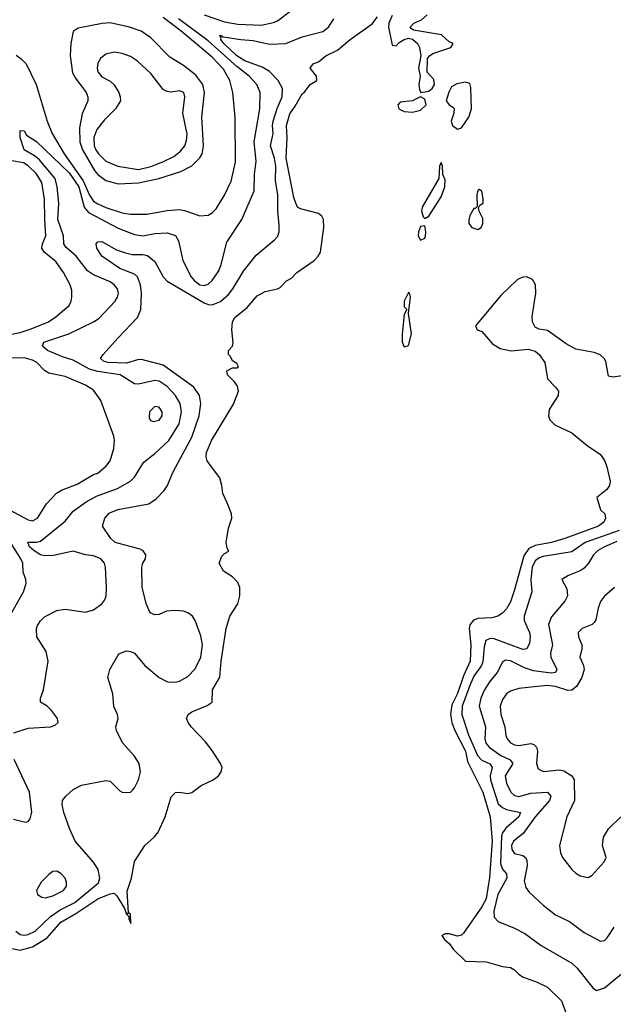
# Model space of a CAD drawing. Header units: inches. Extents: x 1173000 to 1307049, y 522583 to 678455.
# Tile 265 of 617: x 1256308 to 1259213, y 537373 to 542187. Entities that reach past the tile are written whole.
import ezdxf

# ---------------------------------------------------------------- set-up
doc = ezdxf.new("R2010")
doc.units = ezdxf.units.IN
doc.header["$MEASUREMENT"] = 0
doc.layers.add('B2553', color=7, linetype='Continuous')
doc.layers.add('B2554', color=7, linetype='Continuous')

msp = doc.modelspace()

# ---------------------------------------------------------------- linework, layer by layer
at = {"layer": 'B2553', "color": 5}
for points, elevation in [([(1256230, 539805.6), (1256350, 539741), (1256370, 539736.3), (1256394.6, 539750), (1256439.9, 539820.1), (1256488.5, 539871.5), (1256513.1, 539886.9), (1256590, 539916.4), (1256670, 539963), (1256690, 539970.2), (1256726.8, 540000)], 680), ([(1256230, 537654.4), (1256310, 537638.3), (1256370, 537654.5), (1256442.7, 537697.3), (1256510, 537774.7), (1256583.5, 537816.5), (1256690, 537888.3), (1256750, 537913.7), (1256770, 537917), (1256783.4, 537903.4), (1256821.7, 537841.7), (1256830, 537811.3), (1256838, 537818), (1256834, 537810), (1256842, 537802), (1256842, 537790), (1256851.8, 537768.2), (1256850, 537814), (1256840.2, 537820.2), (1256834.5, 537925.5), (1256854.8, 537990), (1256869.7, 538070.3), (1256921, 538150), (1256968.4, 538191.6), (1256985.2, 538214.8), (1257020.6, 538290), (1257050, 538387.3), (1257070, 538408.2), (1257090, 538410.4), (1257130, 538403.8), (1257150, 538408.2), (1257196.6, 538443.4), (1257254.5, 538470), (1257280.7, 538490), (1257294.7, 538510), (1257298, 538530), (1257291.2, 538550), (1257250, 538614), (1257216.9, 538656.9), (1257147.8, 538730), (1257131.8, 538750), (1257124.5, 538770), (1257132.3, 538790), (1257150, 538802.4), (1257225.6, 538834.4), (1257249.6, 538850.4), (1257251.2, 538910), (1257287.9, 538972.1), (1257293.9, 539050), (1257318.3, 539210), (1257337, 539270), (1257375.8, 539330), (1257386, 539370), (1257385.6, 539410), (1257375.7, 539435.7), (1257350, 539463.1), (1257306, 539490), (1257284.5, 539530), (1257296.9, 539563.1), (1257310, 539577.3), (1257331.5, 539588.5), (1257322.6, 539602.6), (1257318.4, 539630), (1257330, 539701.3), (1257346.8, 539750), (1257343.7, 539770), (1257323.8, 539823.8), (1257301.4, 539870), (1257297.1, 539910), (1257286.6, 539946.6), (1257247.4, 540000)], 620), ([(1256279.7, 538700.3), (1256350, 538723.1), (1256458, 538730), (1256482, 538738), (1256496, 538750), (1256492.3, 538770), (1256463.7, 538810), (1256442.7, 538830), (1256409.7, 538850), (1256409.8, 538870), (1256423.9, 538910), (1256446.9, 539050), (1256437.5, 539097.5), (1256391.5, 539170), (1256391.1, 539210), (1256395.5, 539224.5), (1256410, 539248.2), (1256430, 539266.7), (1256490, 539298.4), (1256530, 539304.9), (1256629.5, 539290.5), (1256670, 539301.6), (1256709.3, 539330), (1256724.5, 539350), (1256731.3, 539370), (1256732.8, 539410), (1256728.3, 539510), (1256723, 539530), (1256704.5, 539550), (1256670, 539566), (1256630, 539570.6), (1256570, 539587.9), (1256473.4, 539566.6), (1256430, 539565), (1256410, 539571), (1256378.2, 539590), (1256356.2, 539610), (1256347.8, 539632.2), (1256390, 539632.2), (1256410, 539637.9), (1256530, 539734.3), (1256570, 539783.2), (1256632.8, 539830), (1256683.4, 539856.6), (1256785.9, 539894.1), (1256849.9, 539930.1), (1256869.2, 539950.8), (1256900.6, 540000)], 660), ([(1256289.4, 537730), (1256310, 537714.8), (1256330, 537710.8), (1256350, 537714.3), (1256383.2, 537730), (1256458.1, 537801.9), (1256505.4, 537834.6), (1256578.5, 537870), (1256693.3, 537966.7), (1256699.9, 537990), (1256692, 538032), (1256670, 538068.5), (1256580.2, 538170), (1256552.2, 538232.2), (1256524.7, 538310), (1256515.6, 538350), (1256518, 538370), (1256533.6, 538390), (1256570, 538423.7), (1256610, 538444.2), (1256730, 538467.7), (1256750, 538464), (1256797.3, 538417.3), (1256810, 538410.5), (1256832.1, 538407.9), (1256850, 538410.7), (1256860.1, 538419.9), (1256870, 538430.8), (1256890, 538470.7), (1256898.8, 538510), (1256892.4, 538550), (1256870, 538586.6), (1256812.6, 538650), (1256781.6, 538710), (1256778.4, 538730), (1256789.5, 538770.5), (1256786, 538790), (1256768.1, 538828.1), (1256763.5, 538890), (1256739.7, 538970), (1256749.6, 539010), (1256793.6, 539086.4), (1256830, 539100.5), (1256850, 539098.4), (1256870.2, 539090.2), (1256920.2, 539030), (1256990.3, 538970), (1257030.8, 538950), (1257070, 538947.4), (1257090, 538952.3), (1257130, 538975.1), (1257167.4, 539012.6), (1257194, 539070), (1257203, 539130), (1257194.8, 539174.8), (1257166.2, 539250), (1257154, 539270), (1257130, 539287.4), (1257110, 539295), (1257070, 539298.9), (1257025.8, 539294.2), (1256990, 539278.7), (1256970, 539276.2), (1256947.2, 539287.2), (1256928.3, 539328.3), (1256908, 539410), (1256905.4, 539510), (1256909.8, 539530), (1256923.9, 539550), (1256926, 539570), (1256912, 539590), (1256897.4, 539597.4), (1256775.8, 539630), (1256753.9, 539650), (1256712.8, 539710), (1256724.1, 539750), (1256745.2, 539774.8), (1256788.2, 539791.8), (1256939.7, 539820.3), (1256975.6, 539844.4), (1257014.6, 539885.4), (1257031.3, 539910), (1257056.1, 539970), (1257072.2, 540000)], 640), ([(1259180.9, 540000), (1259198, 539930), (1259194, 539910), (1259181, 539890), (1259132, 539850), (1259150.6, 539790.6), (1259170.6, 539770), (1259174, 539750), (1259166, 539730), (1259139.5, 539710), (1258975.6, 539650), (1258910.4, 539630), (1258830, 539616.2), (1258799.2, 539600.8), (1258774.8, 539565.2), (1258730, 539398.7), (1258710, 539341), (1258690, 539307), (1258670, 539285), (1258648.2, 539270), (1258618.1, 539261.9), (1258550, 539259.7), (1258528.8, 539251.2), (1258511.1, 539228.9), (1258506.7, 539210), (1258515.5, 539130), (1258512.4, 539050), (1258480.4, 538979.6), (1258450, 538893.1), (1258422.2, 538837.8), (1258416.4, 538790), (1258423.2, 538750), (1258435.2, 538715.2), (1258490, 538610.2), (1258499.6, 538559.6), (1258575.1, 538410), (1258610.8, 538290), (1258620.3, 538170), (1258606.5, 537993.5), (1258590, 537888.6), (1258570, 537849.9), (1258479.8, 537720.2), (1258470, 537710.7), (1258450, 537706.2), (1258410, 537717), (1258390, 537716.8), (1258373, 537710), (1258387.2, 537690), (1258410.2, 537670.2), (1258430, 537640.4), (1258490, 537583.7), (1258590, 537579.8), (1258670, 537557.7), (1258710, 537553.2), (1258730, 537541.7), (1258750, 537519.5), (1258767.8, 537507.8), (1258840.6, 537480.6), (1258890, 537456.5), (1258958.6, 537390), (1258988.8, 537310)], 620), ([(1256270, 539289.2), (1256327.4, 539390), (1256339.8, 539430), (1256338, 539450), (1256325.3, 539485.3), (1256322.7, 539530), (1256314.4, 539550), (1256230, 539682.7)], 680), ([(1259240.7, 539690), (1259074.3, 539630), (1259010, 539584.2), (1258870, 539562.3), (1258850, 539555.1), (1258830, 539540.2), (1258815.6, 539510), (1258809.7, 539449.7), (1258814.3, 539390), (1258777.2, 539270), (1258777, 539250), (1258802.3, 539190), (1258806.2, 539170), (1258802, 539138), (1258790, 539111.5), (1258770, 539107.5), (1258630, 539159.9), (1258610, 539161.7), (1258588.9, 539151.1), (1258580.2, 539119.8), (1258573.5, 539046.5), (1258567.4, 539030), (1258530, 538976.4), (1258510, 538931.2), (1258473.1, 538830), (1258471.1, 538790), (1258504.5, 538690), (1258548.8, 538588.8), (1258570, 538566.4), (1258609, 538549), (1258620.3, 538530), (1258609.8, 538490.2), (1258611.2, 538470), (1258650, 538352.5), (1258670, 538334.5), (1258690, 538324.7), (1258758, 538310), (1258750.6, 538290), (1258686.3, 538233.7), (1258670, 538210.9), (1258664.9, 538195.1), (1258661.2, 538061.2), (1258670, 538033), (1258689.6, 538010), (1258692.3, 537990), (1258646.9, 537910), (1258628.5, 537828.5), (1258630, 537799.1), (1258650, 537777.3), (1258730, 537744.7), (1258779.3, 537719.3), (1258860.4, 537660.4), (1259010, 537573.8), (1259036.5, 537550), (1259113.1, 537453.1), (1259130, 537440.3), (1259170, 537452.8), (1259270, 537537.4)], 640), ([(1259230, 539635.8), (1259169.3, 539610), (1259135.8, 539590), (1259116.3, 539570), (1259090.8, 539529.2), (1259070, 539505.7), (1259050, 539492.5), (1258993.4, 539470), (1258961, 539450), (1258984.9, 539404.9), (1258987.8, 539370), (1258975.5, 539344.5), (1258910, 539267.2), (1258895, 539230), (1258915.3, 539130), (1258906.2, 539090), (1258907.3, 539070), (1258936.8, 539010), (1258930, 538995.4), (1258908.3, 538991.7), (1258822.7, 539002.7), (1258778.1, 539018.1), (1258710, 539052.8), (1258685.2, 539054.8), (1258670, 539045.4), (1258644.8, 538995.2), (1258607.7, 538950), (1258582.9, 538910), (1258565.1, 538870), (1258556.2, 538830), (1258586.9, 538730), (1258583.4, 538670), (1258589.6, 538650), (1258605.8, 538630), (1258662.5, 538590), (1258708, 538568), (1258720.4, 538550), (1258684.1, 538490), (1258690, 538453.4), (1258710.6, 538410.6), (1258730, 538394.2), (1258750, 538389.6), (1258810, 538404.6), (1258890, 538410.8), (1258907.1, 538390), (1258901.1, 538370), (1258830, 538289.9), (1258771.4, 538208.6), (1258724.4, 538170), (1258714.6, 538150), (1258715.7, 538130), (1258728.5, 538110), (1258770, 538100.1), (1258783.5, 538090), (1258790, 538076.4), (1258791.5, 538050), (1258777.1, 537977.1), (1258784.2, 537944.2), (1258801.2, 537921.2), (1258870, 537857.8), (1258930, 537810.2), (1258997.7, 537777.7), (1259070, 537723.6), (1259150, 537681.7), (1259170, 537684.2), (1259182.3, 537697.7), (1259216.2, 537750)], 660), ([(1259219, 539410), (1259170, 539368.8), (1259150, 539342), (1259138.1, 539310), (1259127.2, 539252.8), (1259119.8, 539240.2), (1259110, 539229.8), (1259060.3, 539210), (1259040.7, 539190), (1259043.2, 539170), (1259058.1, 539130), (1259058.3, 539110), (1259048.4, 539070), (1259067.7, 539030), (1259069.6, 539010), (1259058.8, 538970), (1259033.1, 538926.9), (1259010, 538909.1), (1258990, 538907.2), (1258930, 538926.8), (1258887.8, 538932.2), (1258750, 538917.6), (1258710, 538904.5), (1258689.4, 538890), (1258670, 538863.1), (1258659.6, 538830), (1258662.8, 538790), (1258681.7, 538730), (1258686.5, 538686.5), (1258693.2, 538670), (1258710, 538651), (1258730, 538641.8), (1258750, 538638.8), (1258808.7, 538648.7), (1258823.6, 538643.6), (1258837, 538630), (1258841, 538610), (1258836.3, 538550), (1258844.4, 538524.4), (1258871, 538511), (1258950, 538519.6), (1258970, 538515), (1259010, 538490.2), (1259021.5, 538470), (1259022.1, 538370), (1258985, 538290), (1258949, 538150), (1258953.9, 538113.9), (1258964.6, 538090), (1259010, 538032.7), (1259030, 538014.4), (1259050, 538001.3), (1259090, 537992.7), (1259110, 538003.8), (1259167.8, 538070), (1259177.6, 538090), (1259159.5, 538150), (1259164.3, 538190), (1259190, 538230.2), (1259250, 538288.8)], 680), ([(1256277.4, 538277.4), (1256336, 538264), (1256350, 538266), (1256360.1, 538279.9), (1256367.7, 538312.3), (1256355.6, 538410), (1256280.3, 538570)], 660)]:
    msp.add_lwpolyline(points, dxfattribs=dict(at, elevation=elevation))
at = {"layer": 'B2553', "color": 5, "elevation": 660}
msp.add_lwpolyline([(1256490, 538023.1), (1256470, 538022), (1256450, 538008), (1256413.7, 537970), (1256390.4, 537930), (1256395.5, 537910), (1256416.9, 537896.9), (1256433.7, 537893.7), (1256470, 537903.5), (1256521.7, 537930), (1256536.5, 537950), (1256537.5, 537970), (1256529.8, 537990), (1256510, 538012.4)], close=True, dxfattribs=at)
at = {"layer": 'B2554', "color": 5}
for points, elevation in [([(1257210, 542211), (1257310, 542175.5), (1257375.4, 542164.6), (1257490, 542160.1), (1257550, 542172.4), (1257570, 542180.6), (1257630, 542226.4)], 660), ([(1258130, 542206.6), (1258114.9, 542170), (1258112.2, 542150), (1258130, 542062), (1258150, 542058), (1258164.2, 542075.8), (1258189.6, 542090.4), (1258210, 542095.5), (1258230, 542090.7), (1258254.9, 542070), (1258264.4, 542050), (1258271, 542010), (1258259.1, 541950), (1258267.7, 541910), (1258261.6, 541870), (1258264.9, 541844.9), (1258271, 541831), (1258310, 541836.3), (1258326, 541850), (1258338.4, 541870), (1258334.7, 541894.7), (1258301.2, 541930), (1258303.7, 541996.3), (1258313.2, 542010), (1258330, 542020.5), (1258418, 542050), (1258428.7, 542070), (1258410, 542078), (1258372, 542112), (1258234.8, 542134.8), (1258223.3, 542143.3), (1258219.3, 542150), (1258236, 542170), (1258274.3, 542185.7), (1258302, 542210)], 620), ([(1256290, 542013.9), (1256315.9, 541995.9), (1256339.3, 541970), (1256388.7, 541870), (1256443, 541690), (1256467.2, 541630), (1256525.6, 541530), (1256619, 541399), (1256650, 541328.6), (1256670, 541300.1), (1256690, 541285.9), (1256730, 541269.1), (1256810, 541243), (1256850, 541235.8), (1256930, 541235), (1257030, 541254.3), (1257090, 541258.6), (1257114.4, 541254.4), (1257190, 541228), (1257229.8, 541230.2), (1257250, 541241.7), (1257270, 541262.6), (1257310, 541328.9), (1257342.7, 541397.3), (1257364.3, 541490), (1257363.2, 541710), (1257351.8, 541830), (1257336.1, 541890), (1257305, 541945), (1257250, 542002.6), (1257098.6, 542130), (1257010, 542197)], 680), ([(1256900.6, 540000), (1256915.9, 540024.1), (1256970, 540065), (1257038.2, 540130), (1257088.2, 540210), (1257099.9, 540270), (1257093.3, 540310), (1257071, 540350), (1257030, 540392.5), (1256990, 540419.1), (1256970, 540422.2), (1256890, 540404), (1256870, 540405.6), (1256799.7, 540450), (1256690, 540466.8), (1256650, 540478.1), (1256570, 540521.8), (1256518.1, 540538.1), (1256444.1, 540570), (1256419.8, 540590), (1256425.8, 540610), (1256548.8, 540651.2), (1256670, 540709.4), (1256694.7, 540725.3), (1256775.3, 540810), (1256786.4, 540830), (1256790.9, 540850), (1256786.4, 540870), (1256770.8, 540890), (1256750, 540905), (1256670, 540939.2), (1256639.4, 540959.4), (1256583.7, 541030), (1256533.8, 541073.8), (1256524.8, 541090), (1256521.9, 541130), (1256494.8, 541210), (1256499.3, 541290), (1256492.1, 541370), (1256482.3, 541410), (1256403.1, 541503.1), (1256381.1, 541521.1), (1256329.9, 541550), (1256309.9, 541610), (1256310, 541644.7), (1256330, 541644), (1256342, 541622), (1256390, 541590.3), (1256550, 541438.4), (1256597.2, 541370), (1256624.1, 541270), (1256644.7, 541244.7), (1256790, 541166.7), (1256870, 541135.7), (1256910, 541130.6), (1256970, 541140.8), (1257030, 541144.1), (1257070, 541131.8), (1257085.4, 541105.4), (1257106, 541010), (1257146.4, 540930), (1257163, 540910), (1257190, 540890.1), (1257210, 540887), (1257230, 540894.3), (1257250, 540911.1), (1257281.9, 540958.1), (1257294.4, 540990), (1257321.4, 541098.6), (1257394.8, 541210), (1257456.1, 541350), (1257457.4, 541430), (1257465.1, 541494.9), (1257455.1, 541590), (1257483.4, 541750), (1257485.5, 541830), (1257468, 541870), (1257430.6, 541910), (1257370, 541958.1), (1257230, 542083.9), (1257085.8, 542190)], 660), ([(1257072.2, 540000), (1257150, 540145), (1257185.5, 540250), (1257194.7, 540310), (1257187.9, 540350), (1257160.2, 540390), (1257010, 540498.3), (1256904.7, 540524.7), (1256884, 540524), (1256830, 540508.1), (1256739, 540510), (1256717.9, 540517.9), (1256703.1, 540530), (1256716, 540550), (1256788.5, 540630), (1256884.5, 540730), (1256901.2, 540770), (1256903.9, 540850), (1256899.9, 540890), (1256885, 540930), (1256870, 540942.1), (1256798.2, 540970), (1256709.7, 541030), (1256685.7, 541070), (1256682.7, 541090), (1256690, 541101), (1256710, 541101.6), (1256782.1, 541062.1), (1256826.5, 541046.5), (1256858.9, 541038.9), (1256910, 541038.3), (1256933, 541033), (1256970, 541004), (1257009.3, 540929.3), (1257030, 540908.6), (1257210, 540802.9), (1257230, 540793.9), (1257250, 540792.8), (1257290, 540809.6), (1257330, 540842.7), (1257351.1, 540870), (1257403.3, 540956.7), (1257464.4, 541035.6), (1257555.1, 541110), (1257571.5, 541128.5), (1257577.2, 541150), (1257577.4, 541182.6), (1257571.7, 541251.7), (1257571.8, 541330), (1257559.6, 541399.6), (1257561.2, 541470), (1257555.2, 541510), (1257535.8, 541570), (1257547.8, 541630), (1257544.4, 541670), (1257547.9, 541690), (1257567.3, 541752.7), (1257592.3, 541810), (1257594.3, 541850), (1257572.8, 541890), (1257530, 541933.4), (1257493.8, 541953.8), (1257410, 541985.5), (1257370, 542009.7), (1257307.2, 542070), (1257292.2, 542090), (1257294.3, 542094.3), (1257287.2, 542110), (1257290, 542111.3), (1257303.5, 542103.5), (1257389.4, 542089.4), (1257450, 542085), (1257530, 542066.8), (1257609.9, 542070.1), (1257690, 542102.9), (1257790.8, 542129.2), (1257818.9, 542150), (1257844.9, 542190)], 640), ([(1257247.4, 540000), (1257225.3, 540030), (1257220.9, 540050), (1257222.5, 540070), (1257246.3, 540130), (1257353.7, 540306.3), (1257379.2, 540370), (1257374.5, 540394.5), (1257358, 540418), (1257325.1, 540450), (1257322, 540470), (1257350, 540484.7), (1257370, 540484.7), (1257378, 540490), (1257370, 540506), (1257350, 540518), (1257339.5, 540539.5), (1257329, 540550), (1257329, 540570), (1257349.2, 540590.8), (1257352.7, 540607.3), (1257346.6, 540670), (1257349.7, 540710), (1257360.4, 540730), (1257420.6, 540779.4), (1257470, 540836.5), (1257510, 540857), (1257569.5, 540870.5), (1257582.7, 540877.3), (1257613.2, 540910), (1257637.6, 540922.4), (1257663.9, 540950), (1257748.9, 541010), (1257768.9, 541030), (1257779.3, 541050), (1257797.1, 541170), (1257795.2, 541210), (1257786.7, 541226.7), (1257770, 541239.2), (1257681.3, 541261.3), (1257668.2, 541270), (1257659.1, 541290), (1257650, 541316.9), (1257612.2, 541510), (1257616.3, 541610), (1257613.4, 541670), (1257630, 541725.5), (1257656.7, 541763.3), (1257690, 541824.4), (1257699.3, 541830), (1257729.2, 541870), (1257762.7, 541890), (1257760.9, 541910), (1257729, 541950), (1257744, 541970), (1257770, 541980.4), (1257806, 542010), (1257863.1, 542036.9), (1257925.4, 542090), (1258033.6, 542166.4), (1258059.3, 542200.7)], 620), ([(1256230, 540641), (1256310, 540657.5), (1256364.7, 540675.3), (1256448.7, 540710), (1256485.4, 540734.6), (1256549.8, 540790), (1256560.2, 540810), (1256563.7, 540830), (1256562.6, 540862.6), (1256555.2, 540890), (1256522.6, 540950), (1256484.1, 541004.1), (1256427.5, 541050), (1256415.6, 541070), (1256419.1, 541090), (1256436.4, 541130), (1256430.3, 541210), (1256430, 541309), (1256416.4, 541390), (1256390, 541432.8), (1256350, 541472.5), (1256326.7, 541486.7), (1256270, 541496.8)], 680), ([(1259290, 540449.9), (1259210, 540438.7), (1259190, 540443.7), (1259175.8, 540515.8), (1259168.7, 540530), (1259148.6, 540548.6), (1259119, 540559), (1259030, 540575), (1258982.3, 540602.3), (1258890, 540666.6), (1258850, 540673.2), (1258830, 540684), (1258817.6, 540710), (1258815.8, 540735.8), (1258833.6, 540850), (1258831.8, 540890), (1258816.9, 540916.9), (1258790, 540929.9), (1258770, 540928.3), (1258744.4, 540915.6), (1258661.8, 540838.2), (1258538.6, 540690), (1258546.8, 540670), (1258570, 540661.7), (1258622, 540602), (1258659.4, 540579.4), (1258712.7, 540567.3), (1258796.4, 540576.4), (1258830, 540565.5), (1258850.3, 540550.3), (1258877.6, 540510), (1258890.4, 540430), (1258930.4, 540390), (1258944.2, 540370), (1258942.8, 540350), (1258899.1, 540280.9), (1258895.7, 540250), (1258902.3, 540230), (1258926.4, 540206.4), (1259010, 540166.6), (1259085.4, 540105.4), (1259150, 540060.7), (1259170, 540032), (1259178.5, 540010), (1259180.9, 540000)], 620), ([(1256726.8, 540000), (1256730, 540002.6), (1256750, 540030.3), (1256768.4, 540090), (1256771.5, 540130), (1256768.1, 540150), (1256704.5, 540324.5), (1256670, 540375.3), (1256630, 540400.2), (1256530, 540441.5), (1256450, 540459.1), (1256430, 540471.4), (1256391.4, 540510), (1256370, 540522.1), (1256330, 540533.4), (1256231, 540531)], 680)]:
    msp.add_lwpolyline(points, dxfattribs=dict(at, elevation=elevation))
for points, elevation in [([(1256750, 542171.1), (1256712, 542168), (1256594.8, 542145.2), (1256570, 542129.2), (1256558.1, 542070), (1256555.2, 542010), (1256566.8, 541926.8), (1256580.8, 541900.8), (1256633.4, 541830), (1256641.3, 541810), (1256641.8, 541790), (1256614.4, 541725.6), (1256601.5, 541658.5), (1256601.8, 541590), (1256614.6, 541550), (1256673.6, 541450), (1256690.1, 541430), (1256730, 541399.9), (1256790, 541384.4), (1256890, 541388.7), (1256989.7, 541410.3), (1257095.8, 541444.2), (1257150, 541471.7), (1257189.6, 541510.4), (1257200.9, 541530), (1257207.5, 541570), (1257199.4, 541710), (1257212.6, 541830), (1257204.5, 541870), (1257170, 541915), (1257110, 541962.2), (1257043.1, 542003.1), (1256950, 542098.1), (1256903.1, 542130), (1256845.7, 542150)], 720), ([(1256770, 542027.8), (1256730, 542017.4), (1256703.5, 541996.5), (1256690, 541974.5), (1256686.4, 541950), (1256691.1, 541931.1), (1256710, 541908), (1256750, 541885.8), (1256770, 541867.6), (1256792.9, 541830), (1256800.2, 541810), (1256801.2, 541790), (1256776.3, 541750), (1256722.6, 541697.4), (1256685.8, 541650), (1256671.6, 541610), (1256672.7, 541570), (1256680.1, 541550), (1256693.4, 541530), (1256730, 541495.5), (1256788.5, 541470), (1256890, 541454.9), (1256950, 541469.1), (1257009.1, 541490.9), (1257061.9, 541518.1), (1257095.6, 541544.4), (1257115.5, 541570), (1257124.8, 541595.2), (1257127.1, 541627.1), (1257105.6, 541730), (1257115.7, 541810), (1257111.9, 541830), (1257090, 541838.5), (1257050, 541831.8), (1257030, 541834.8), (1257010, 541845.6), (1256950, 541924.2), (1256884.2, 541984.2), (1256850, 542006.6), (1256810, 542021.4)], 740), ([(1258490, 541881.7), (1258446.6, 541873.4), (1258421.6, 541858.4), (1258407.6, 541832.4), (1258395.5, 541790), (1258410.3, 541770.3), (1258430, 541758), (1258434.3, 541750), (1258433.2, 541730), (1258419.3, 541690), (1258425.7, 541670), (1258450, 541651), (1258470, 541658.6), (1258505.4, 541710), (1258518.2, 541750), (1258515.5, 541855.5), (1258510, 541874)], 620), ([(1258270, 541808.7), (1258230, 541789.2), (1258170, 541782.7), (1258159.1, 541770), (1258163.1, 541750), (1258190, 541738.4), (1258230, 541734), (1258270, 541744.9), (1258297, 541770), (1258290, 541798)], 620), ([(1258370, 541489), (1258362.4, 541470), (1258358.7, 541410), (1258277.8, 541270), (1258273.7, 541250), (1258282.6, 541222.6), (1258290, 541214), (1258310, 541226.7), (1258370, 541321.2), (1258388.9, 541370), (1258390, 541404), (1258378.7, 541430), (1258377.6, 541470)], 620), ([(1258556.4, 541356.4), (1258550, 541352.7), (1258545, 541330), (1258547.1, 541272.9), (1258536.7, 541263.3), (1258530, 541262.9), (1258510.2, 541229.8), (1258506.3, 541206.3), (1258506.1, 541190), (1258520.2, 541170), (1258550, 541161.5), (1258566, 541170), (1258574.8, 541190), (1258573.9, 541213.9), (1258555.6, 541250), (1258552.9, 541267.1), (1258560.1, 541279.9), (1258576, 541290), (1258576.2, 541310), (1258570, 541348)], 620), ([(1258290, 541179), (1258270, 541176), (1258259.5, 541150), (1258258.4, 541130), (1258270, 541108), (1258290, 541119.1), (1258293.5, 541130), (1258295.3, 541150)], 620), ([(1258210, 540853.6), (1258189.2, 540810), (1258190, 540782), (1258202, 540770), (1258190, 540746), (1258179.3, 540650), (1258179.6, 540610), (1258190, 540587.9), (1258210, 540593.7), (1258226, 540650), (1258210.6, 540750), (1258221.1, 540830), (1258215.1, 540850)], 620), ([(1256970, 540295.5), (1256943.9, 540270), (1256941.1, 540241.1), (1256947.7, 540227.7), (1256962.5, 540222.5), (1256990, 540228.4), (1257004.8, 540250), (1257004.8, 540270), (1256990, 540292.7)], 680)]:
    msp.add_lwpolyline(points, close=True, dxfattribs=dict(at, elevation=elevation))

doc.saveas('drawing.dxf')
